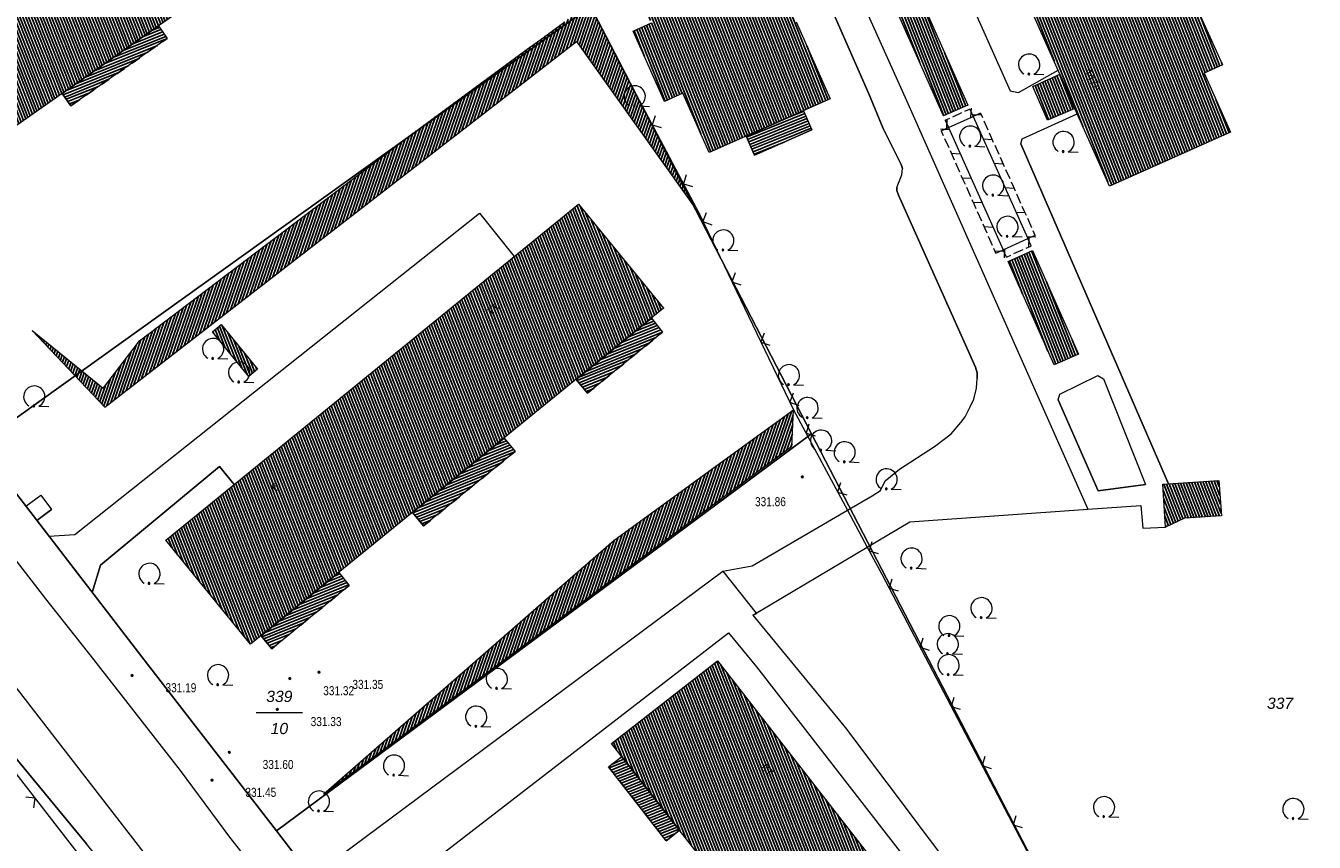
# Model space of a CAD drawing. Header units: metres. Extents: x 345144 to 348639, y 5629211 to 5635235.
# Tile 982 of 1056: x 347462 to 347558, y 5631208 to 5631269. Entities that reach past the tile are written whole.
import ezdxf
from ezdxf.enums import TextEntityAlignment as Align

# ---------------------------------------------------------------- set-up
doc = ezdxf.new("R2010")
doc.units = ezdxf.units.M
doc.header["$MEASUREMENT"] = 0
doc.linetypes.add('4_4', pattern=[1.4, 0.7, -0.7])
for name, color, linetype in [('011 Gebäude', 7, 'Continuous'), ('028 Geländeform', 7, 'Continuous'), ('028 Geländeform Ausg.', 7, 'Continuous'), ('081-083 Topographie', 7, 'Continuous'), ('AX Flurstück', 7, 'Continuous'), ('AX Gebäude', 7, 'Continuous'), ('Definitionslinie', 7, 'Continuous'), ('Präsentationsobjekt -Text (punktförmig)', 7, 'Continuous')]:
    doc.layers.add(name, color=color, linetype=linetype)
doc.styles.add('ARIAL', font='arial.ttf', dxfattribs={"height": 1})
doc.styles.add('ARIALIT', font='ariali.ttf', dxfattribs={"height": 1})
pattern_1 = [(201.882352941, (0, 0), (0.074540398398, -0.185590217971), [])]
pattern_2 = [(250.9552151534, (0, 0), (0.1890527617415, -0.065261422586), [])]
pattern_3 = [(111.5294117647, (0, 0), (-0.186045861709, -0.07339575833), [])]

# ---------------------------------------------------------------- blocks, each defined once
blk = doc.blocks.new('alk_043x_nrw')
h = blk.add_hatch(color=7)
edge = h.paths.add_edge_path(flags=0)
edge.add_arc((0, 0), 1, 180, 360, ccw=False)
edge.add_arc((0, 0), 1, 0, 180, ccw=False)
blk = doc.blocks.new('alk_7100_nrwx2')
at = {"true_color": 0x2e2e2e}
h = blk.add_hatch(color=250, dxfattribs=at)
edge = h.paths.add_edge_path(flags=0)
edge.add_arc((0.024073, -0.597267), 0.057254, 180, 360, ccw=False)
edge.add_arc((0.024073, -0.597267), 0.057255, 0, 180, ccw=False)
at = {"color": 250, "lineweight": 5, "true_color": 0x2e2e2e, "flags": 128}
blk.add_lwpolyline([(0.349382, -0.597267), (1, -0.597267)], dxfattribs=at)
at = {"color": 250, "lineweight": 5, "true_color": 0x2e2e2e}
for centre, radius, start, end in [((0.024073, 0.012362), 0.690995, -61.91481688, -118.08518312), ((0.024073, -0.597267), 0.057255, 0, 180), ((0.024073, -0.597267), 0.057254, 180, 0)]:
    blk.add_arc(centre, radius, start, end, dxfattribs=at)

msp = doc.modelspace()

# ---------------------------------------------------------------- hatches: boundary and pattern name
at = {"layer": '011 Gebäude', "true_color": 0x8f8f8f}
h = msp.add_hatch(dxfattribs=at)
h.set_pattern_fill('_USER', color=252, scale=0.2, angle=201.88235294, style=0, pattern_type=0)
h.set_pattern_definition(pattern_1)
h.paths.add_polyline_path([(347472.263, 5631268.134), (347465.05, 5631263.105), (347465.05, 5631263.105), (347464.398, 5631264.038), (347464.398, 5631264.038), (347471.602, 5631269.084), (347471.602, 5631269.084)], flags=0)
h = msp.add_hatch(dxfattribs=at)
h.set_pattern_fill('_USER', color=252, scale=0.2, angle=201.88235294, style=0, pattern_type=0)
h.set_pattern_definition(pattern_1)
h.paths.add_polyline_path([(347520.523, 5631261.307), (347516.226, 5631259.412), (347516.226, 5631259.412), (347515.595, 5631260.841), (347515.595, 5631260.841), (347519.893, 5631262.737), (347519.893, 5631262.737)], flags=0)
h = msp.add_hatch(dxfattribs=at)
h.set_pattern_fill('_USER', color=252, scale=0.2, angle=201.88235294, style=0, pattern_type=0)
h.set_pattern_definition(pattern_1)
h.paths.add_polyline_path([(347508.499, 5631247.201), (347509.342, 5631246.166), (347509.342, 5631246.166), (347503.718, 5631241.588), (347503.718, 5631241.588), (347502.874, 5631242.626), (347502.874, 5631242.626)], flags=0)
h = msp.add_hatch(dxfattribs=at)
h.set_pattern_fill('_USER', color=252, scale=0.2, angle=201.88235294, style=0, pattern_type=0)
h.set_pattern_definition(pattern_1)
h.paths.add_polyline_path([(347498.298, 5631237.226), (347491.447, 5631231.653), (347491.447, 5631231.653), (347490.627, 5631232.662), (347490.627, 5631232.662), (347497.477, 5631238.235), (347497.477, 5631238.235)], flags=0)
h = msp.add_hatch(dxfattribs=at)
h.set_pattern_fill('_USER', color=252, scale=0.2, angle=201.88235294, style=0, pattern_type=0)
h.set_pattern_definition(pattern_1)
h.paths.add_polyline_path([(347485.888, 5631227.194), (347480.079, 5631222.466), (347480.079, 5631222.466), (347479.289, 5631223.437), (347479.289, 5631223.437), (347485.099, 5631228.164), (347485.099, 5631228.164)], flags=0)
h = msp.add_hatch(dxfattribs=at)
h.set_pattern_fill('_USER', color=252, scale=0.2, angle=201.88235294, style=0, pattern_type=0)
h.set_pattern_definition(pattern_1)
h.paths.add_polyline_path([(347510.612, 5631208.869), (347509.716, 5631208.167), (347509.716, 5631208.167), (347509.619, 5631208.091), (347509.619, 5631208.091), (347505.285, 5631213.62), (347505.285, 5631213.62), (347506.278, 5631214.399), (347506.278, 5631214.399)], flags=0)
at = {"layer": '028 Geländeform', "true_color": 0xb27500}
h = msp.add_hatch(dxfattribs=at)
h.set_pattern_fill('_USER', color=44, scale=0.2, angle=250.95521515, style=0, pattern_type=0)
h.set_pattern_definition(pattern_2)
h.paths.add_polyline_path([(347502.901, 5631267.918), (347467.603, 5631240.554), (347467.603, 5631240.554), (347462.161, 5631246.29), (347462.161, 5631246.29), (347466.276, 5631242.942), (347466.276, 5631242.942), (347467.472, 5631241.968), (347467.472, 5631241.968), (347467.593, 5631242.124), (347467.593, 5631242.124), (347468.727, 5631243.603), (347468.727, 5631243.603), (347470.184, 5631245.503), (347470.184, 5631245.503), (347490.648, 5631261.044), (347490.648, 5631261.044), (347499.216, 5631267.349), (347499.216, 5631267.349), (347500.216, 5631268.081), (347500.216, 5631268.081), (347502.02, 5631269.403), (347502.02, 5631269.403), (347503.906, 5631270.786), (347503.906, 5631270.786), (347503.955, 5631270.532), (347503.955, 5631270.532), (347505.084, 5631268.355), (347505.084, 5631268.355), (347506.107, 5631266.384), (347506.107, 5631266.384), (347507.368, 5631263.951), (347507.368, 5631263.951), (347512.093, 5631254.997), (347512.093, 5631254.997)], flags=0)
h = msp.add_hatch(dxfattribs=at)
h.set_pattern_fill('_USER', color=44, scale=0.2, angle=250.95521515, style=0, pattern_type=0)
h.set_pattern_definition(pattern_2)
h.paths.add_polyline_path([(347483.966, 5631211.563), (347501.077, 5631226.551), (347501.077, 5631226.551), (347505.679, 5631230.559), (347505.679, 5631230.559), (347514.216, 5631236.768), (347514.216, 5631236.768), (347515.487, 5631237.693), (347515.487, 5631237.693), (347516.946, 5631238.755), (347516.946, 5631238.755), (347519.141, 5631240.35), (347519.141, 5631240.35), (347519.019, 5631237.628), (347519.019, 5631237.628)], flags=0)
at = {"layer": 'AX Gebäude', "true_color": 0x4f4f4f}
h = msp.add_hatch(dxfattribs=at)
h.set_pattern_fill('_USER', color=251, scale=0.2, angle=111.52941176, style=0, pattern_type=0)
h.set_pattern_definition(pattern_3)
h.paths.add_polyline_path([(347498.522, 5631316.144), (347503.63, 5631304.659), (347504.797, 5631302.1), (347507.391, 5631296.371), (347509.423, 5631291.824), (347511.95, 5631286.069), (347513.065, 5631283.462), (347518.173, 5631271.987), (347519.349, 5631269.397), (347521.896, 5631263.62), (347512.827, 5631259.616), (347510.855, 5631264.039), (347509.48, 5631263.434), (347507.142, 5631268.702), (347508.508, 5631269.317), (347504.62, 5631278.051), (347503.245, 5631277.456), (347500.888, 5631282.736), (347502.264, 5631283.36), (347500.282, 5631287.784), (347501.199, 5631288.187), (347499.181, 5631292.701), (347498.274, 5631292.298), (347496.313, 5631296.741), (347494.937, 5631296.106), (347492.581, 5631301.415), (347493.946, 5631302.03), (347490.068, 5631310.753), (347488.693, 5631310.159), (347486.326, 5631315.438), (347487.692, 5631316.053), (347485.76, 5631320.485), (347486.852, 5631321.037), (347494.77, 5631324.512), (347497.357, 5631318.733)], flags=0)
h = msp.add_hatch(dxfattribs=at)
h.set_pattern_fill('_USER', color=251, scale=0.2, angle=111.52941176, style=0, pattern_type=0)
h.set_pattern_definition(pattern_3)
h.paths.add_polyline_path([(347540.199, 5631262.897), (347539.083, 5631265.484), (347533.994, 5631276.918), (347532.858, 5631279.516), (347525.686, 5631295.577), (347524.54, 5631298.176), (347519.422, 5631309.641), (347518.296, 5631312.208), (347515.71, 5631318.007), (347524.769, 5631322.002), (347525.117, 5631321.218), (347526.892, 5631321.055), (347527.45, 5631319.782), (347526.034, 5631319.149), (347526.749, 5631317.549), (347528.135, 5631318.163), (347530.462, 5631312.875), (347529.096, 5631312.27), (347532.985, 5631303.536), (347534.35, 5631304.151), (347536.707, 5631298.862), (347535.341, 5631298.247), (347537.314, 5631293.834), (347536.406, 5631293.421), (347538.422, 5631288.886), (347539.34, 5631289.289), (347541.292, 5631284.857), (347542.658, 5631285.482), (347545.005, 5631280.193), (347543.629, 5631279.578), (347547.526, 5631270.844), (347548.892, 5631271.439), (347551.249, 5631266.16), (347549.873, 5631265.556), (347551.844, 5631261.123), (347542.794, 5631257.087)], flags=0)
h = msp.add_hatch(dxfattribs=at)
h.set_pattern_fill('_USER', color=251, scale=0.2, angle=111.52941176, style=0, pattern_type=0)
h.set_pattern_definition(pattern_3)
h.paths.add_polyline_path([(347446.872, 5631264.036), (347479.588, 5631286.773), (347485.297, 5631278.526), (347471.601, 5631269.084), (347452.569, 5631255.749)], flags=0)
h = msp.add_hatch(dxfattribs=at)
h.set_pattern_fill('_USER', color=251, scale=0.2, angle=111.52941176, style=0, pattern_type=0)
h.set_pattern_definition(pattern_3)
h.paths.add_polyline_path([(347528.756, 5631270.906), (347532.194, 5631263.152), (347530.37, 5631262.345), (347526.922, 5631270.1)], flags=0)
h = msp.add_hatch(dxfattribs=at)
h.set_pattern_fill('_USER', color=251, scale=0.2, angle=111.52941176, style=0, pattern_type=0)
h.set_pattern_definition(pattern_3)
h.paths.add_polyline_path([(347537.063, 5631264.545), (347539.083, 5631265.484), (347540.199, 5631262.897), (347538.152, 5631262.039)], flags=0)
h = msp.add_hatch(dxfattribs=at)
h.set_pattern_fill('_USER', color=251, scale=0.2, angle=111.52941176, style=0, pattern_type=0)
h.set_pattern_definition(pattern_3)
h.paths.add_polyline_path([(347472.151, 5631230.588), (347503.034, 5631255.751), (347509.411, 5631247.947), (347478.499, 5631222.795)], flags=0)
h = msp.add_hatch(dxfattribs=at)
h.set_pattern_fill('_USER', color=251, scale=0.2, angle=111.52941176, style=0, pattern_type=0)
h.set_pattern_definition(pattern_3)
h.paths.add_polyline_path([(347537.035, 5631252.278), (347540.482, 5631244.513), (347538.649, 5631243.707), (347535.201, 5631251.462)], flags=0)
h = msp.add_hatch(dxfattribs=at)
h.set_pattern_fill('_USER', color=251, scale=0.2, angle=111.52941176, style=0, pattern_type=0)
h.set_pattern_definition(pattern_3)
h.paths.add_polyline_path([(347476.311, 5631246.724), (347479.022, 5631243.39), (347478.358, 5631242.851), (347475.647, 5631246.186)], flags=0)
h = msp.add_hatch(dxfattribs=at)
h.set_pattern_fill('_USER', color=251, scale=0.2, angle=111.52941176, style=0, pattern_type=0)
h.set_pattern_definition(pattern_3)
h.paths.add_polyline_path([(347546.781, 5631234.771), (347550.976, 5631235.061), (347551.168, 5631232.401), (347548.419, 5631232.223), (347546.991, 5631231.57)], flags=0)
h = msp.add_hatch(dxfattribs=at)
h.set_pattern_fill('_USER', color=251, scale=0.2, angle=111.52941176, style=0, pattern_type=0)
h.set_pattern_definition(pattern_3)
h.paths.add_polyline_path([(347513.463, 5631221.555), (347537.951, 5631190.089), (347530.117, 5631183.972), (347505.526, 5631215.363)], flags=0)

# ---------------------------------------------------------------- linework, layer by layer
at = {"layer": '011 Gebäude', "color": 251, "linetype": 'Continuous', "lineweight": 13, "true_color": 0x4f4f4f, "flags": 128}
for points in [[(347472.263, 5631268.134), (347465.05, 5631263.105), (347465.05, 5631263.105), (347464.398, 5631264.038), (347464.398, 5631264.038), (347471.602, 5631269.084), (347471.602, 5631269.084), (347472.263, 5631268.134)], [(347520.523, 5631261.307), (347516.226, 5631259.412), (347516.226, 5631259.412), (347515.595, 5631260.841), (347515.595, 5631260.841), (347519.893, 5631262.737), (347519.893, 5631262.737), (347520.523, 5631261.307)], [(347508.499, 5631247.201), (347509.342, 5631246.166), (347509.342, 5631246.166), (347503.718, 5631241.588), (347503.718, 5631241.588), (347502.874, 5631242.626), (347502.874, 5631242.626), (347508.499, 5631247.201)], [(347498.298, 5631237.226), (347491.447, 5631231.653), (347491.447, 5631231.653), (347490.627, 5631232.662), (347490.627, 5631232.662), (347497.477, 5631238.235), (347497.477, 5631238.235), (347498.298, 5631237.226)], [(347485.888, 5631227.194), (347480.079, 5631222.466), (347480.079, 5631222.466), (347479.289, 5631223.437), (347479.289, 5631223.437), (347485.099, 5631228.164), (347485.099, 5631228.164), (347485.888, 5631227.194)], [(347510.612, 5631208.869), (347509.716, 5631208.167), (347509.716, 5631208.167), (347509.619, 5631208.091), (347509.619, 5631208.091), (347505.285, 5631213.62), (347505.285, 5631213.62), (347506.278, 5631214.399), (347506.278, 5631214.399), (347510.612, 5631208.869)]]:
    msp.add_lwpolyline(points, dxfattribs=at)
at = {"layer": '081-083 Topographie', "color": 7, "linetype": 'Continuous', "lineweight": 5, "flags": 128}
for points in [[(347500.816, 5631323.15), (347500.883, 5631323.002), (347500.883, 5631323.002), (347527.596, 5631263.49), (347527.596, 5631263.49), (347541.166, 5631232.9)], [(347384.325, 5631300.768), (347398.305, 5631307.539), (347398.305, 5631307.539), (347418.575, 5631273.242), (347418.575, 5631273.242), (347420.009, 5631270.148), (347420.009, 5631270.148), (347427.849, 5631257.13), (347427.849, 5631257.13), (347429.696, 5631253.824), (347429.696, 5631253.824), (347446.14, 5631232.185), (347446.14, 5631232.185), (347466.352, 5631206.14)], [(347534.154, 5631276.561), (347530.875, 5631275.17), (347530.875, 5631275.17), (347530.67, 5631274.756), (347530.67, 5631274.756), (347535.351, 5631264.237), (347535.351, 5631264.237), (347535.99, 5631264.092), (347535.99, 5631264.092), (347538.953, 5631265.783)], [(347423.256, 5631270.975), (347432.158, 5631257.838), (347432.158, 5631257.838), (347441.344, 5631244.954), (347441.344, 5631244.954), (347447.534, 5631236.917), (347447.534, 5631236.917), (347449.165, 5631234.8), (347449.165, 5631234.8), (347457.754, 5631223.632), (347457.754, 5631223.632), (347488.875, 5631183.459), (347488.875, 5631183.459), (347501.941, 5631166.293)], [(347513.852, 5631228.271), (347516.048, 5631228.658), (347516.048, 5631228.658), (347523.176, 5631232.833), (347523.176, 5631232.833), (347525.02, 5631233.913), (347525.02, 5631233.913), (347525.652, 5631234.308), (347525.652, 5631234.308), (347525.999, 5631235.029), (347525.999, 5631235.029), (347527.085, 5631235.893), (347527.085, 5631235.893), (347529.693, 5631237.6), (347529.693, 5631237.6), (347530.944, 5631238.541), (347530.944, 5631238.541), (347531.663, 5631239.386), (347531.663, 5631239.386), (347531.996, 5631239.83), (347531.996, 5631239.83), (347532.371, 5631240.566), (347532.371, 5631240.566), (347532.644, 5631241.135), (347532.644, 5631241.135), (347532.844, 5631241.968), (347532.844, 5631241.968), (347532.892, 5631242.683), (347532.892, 5631242.683), (347532.89, 5631243.119), (347532.89, 5631243.119), (347532.772, 5631243.549), (347532.772, 5631243.549), (347527.011, 5631256.417), (347527.011, 5631256.417), (347526.885, 5631256.765), (347526.885, 5631256.765), (347526.877, 5631256.96), (347526.877, 5631256.96), (347526.94, 5631257.188), (347526.94, 5631257.188), (347527.249, 5631257.929), (347527.249, 5631257.929), (347527.303, 5631258.408), (347527.303, 5631258.408), (347527.206, 5631258.718), (347527.206, 5631258.718), (347525.86, 5631261.417), (347525.86, 5631261.417), (347524.782, 5631263.997), (347524.782, 5631263.997), (347521.892, 5631270.589)], [(347451.893, 5631267.525), (347451, 5631268.814), (347451, 5631268.814), (347441.775, 5631262.58), (347441.775, 5631262.58), (347441.106, 5631260.658), (347441.106, 5631260.658), (347458.132, 5631237.721), (347458.132, 5631237.721), (347461.67, 5631233.131), (347461.67, 5631233.131), (347462.805, 5631233.962), (347462.805, 5631233.962), (347463.603, 5631232.89), (347463.603, 5631232.89), (347462.499, 5631232.056), (347462.499, 5631232.056), (347463.407, 5631230.877), (347463.407, 5631230.877), (347465.357, 5631231.025), (347465.357, 5631231.025), (347495.628, 5631255.071), (347495.628, 5631255.071), (347498.222, 5631251.829)], [(347507.368, 5631263.951), (347512.093, 5631254.997), (347512.093, 5631254.997), (347519.141, 5631240.35), (347519.141, 5631240.35), (347523.176, 5631232.833), (347523.176, 5631232.833), (347524.661, 5631230.066), (347524.661, 5631230.066), (347525.749, 5631228.038)], [(347547.207, 5631234.806), (347536.169, 5631260.266), (347536.169, 5631260.266), (347536.258, 5631260.64), (347536.258, 5631260.64), (347540.378, 5631262.501)], [(347539.087, 5631241.507), (347541.92, 5631242.912), (347541.92, 5631242.912), (347542.333, 5631242.669), (347542.333, 5631242.669), (347545.482, 5631234.765), (347545.482, 5631234.765), (347541.934, 5631234.28), (347541.934, 5631234.28), (347538.953, 5631241.097), (347538.953, 5631241.097), (347539.087, 5631241.507)], [(347477.282, 5631234.766), (347476.176, 5631236.098), (347476.176, 5631236.098), (347467.259, 5631228.707), (347467.259, 5631228.707), (347466.641, 5631226.683), (347466.641, 5631226.683), (347470.356, 5631221.864), (347470.356, 5631221.864), (347480.444, 5631208.826), (347480.444, 5631208.826), (347482.553, 5631206.068)], [(347541.166, 5631232.9), (347545.141, 5631233.182), (347545.141, 5631233.182), (347545.29, 5631231.497), (347545.29, 5631231.497), (347546.992, 5631231.57)], [(347516.089, 5631224.975), (347516.348, 5631225.129), (347516.348, 5631225.129), (347524.661, 5631230.066), (347524.661, 5631230.066), (347527.846, 5631231.957), (347527.846, 5631231.957), (347541.166, 5631232.9)], [(347483.073, 5631205.385), (347513.852, 5631228.271), (347513.852, 5631228.271), (347516.348, 5631225.129), (347516.348, 5631225.129), (347516.374, 5631225.096), (347516.374, 5631225.096), (347516.089, 5631224.975), (347516.089, 5631224.975), (347523.043, 5631216.552), (347523.043, 5631216.552), (347572.98, 5631150.051)], [(347525.749, 5631228.038), (347543.083, 5631194.955), (347543.083, 5631194.955), (347563.22, 5631204.331)], [(347485.719, 5631201.479), (347486.586, 5631202.411), (347486.586, 5631202.411), (347488.88, 5631199.27), (347488.88, 5631199.27), (347492.078, 5631201.802), (347492.078, 5631201.802), (347489.954, 5631204.853), (347489.954, 5631204.853), (347514.271, 5631223.657), (347514.271, 5631223.657), (347516.38, 5631221.117), (347516.38, 5631221.117), (347539.429, 5631191.406)]]:
    msp.add_lwpolyline(points, dxfattribs=at)
at = {"layer": 'AX Flurstück', "color": 8, "linetype": 'Continuous', "lineweight": 13, "true_color": 0x808080, "flags": 128}
for points in [[(347558.458, 5631271.171), (347561.141, 5631265.058), (347572.91, 5631238.222), (347573.942, 5631235.157), (347583.121, 5631214.451), (347567.615, 5631206.936), (347554.681, 5631200.386), (347543.268, 5631194.596), (347520.498, 5631238.56), (347503.955, 5631270.533), (347486.095, 5631305.071), (347472.833, 5631330.626), (347472.537, 5631331.219), (347500.569, 5631340.299), (347489.06, 5631375.135), (347492.485, 5631376.203), (347493.091, 5631376.415), (347504.71, 5631347.927), (347507.619, 5631341.216), (347524.924, 5631346.821), (347537.028, 5631319.313), (347540.529, 5631311.415), (347558.458, 5631271.171)], [(347388.425, 5631340.648), (347393.175, 5631342.118), (347396.244, 5631333.407), (347409.145, 5631313), (347412.286, 5631307.809), (347424.223, 5631287.101), (347433.759, 5631271.813), (347434.82, 5631270.109), (347446.19, 5631253.657), (347458.131, 5631237.721), (347470.356, 5631221.865), (347480.443, 5631208.827), (347482.552, 5631206.069), (347494.83, 5631190.279), (347507.077, 5631174.492), (347515.417, 5631163.756)], [(347398.443, 5631162.881), (347388.988, 5631174.67), (347368.831, 5631202.336), (347354.26, 5631224.605), (347338.46, 5631257.681), (347322.685, 5631290.449), (347310.778, 5631315.187), (347344.17, 5631326.531), (347383.962, 5631338.831), (347384.84, 5631337.205), (347399.906, 5631309.244), (347413.811, 5631283.114), (347422.076, 5631267.3), (347427.849, 5631257.131), (347446.139, 5631232.186), (347466.217, 5631207.86)], [(347515.469, 5631146.562), (347466.217, 5631207.86), (347446.139, 5631232.186), (347427.849, 5631257.131), (347422.076, 5631267.3), (347413.811, 5631283.114), (347399.906, 5631309.244), (347384.84, 5631337.205)], [(347486.095, 5631305.071), (347503.955, 5631270.533), (347458.131, 5631237.721), (347446.19, 5631253.657), (347434.82, 5631270.109), (347433.759, 5631271.813), (347486.095, 5631305.071)], [(347458.131, 5631237.721), (347503.955, 5631270.533), (347520.498, 5631238.56), (347480.443, 5631208.827), (347470.356, 5631221.865), (347458.131, 5631237.721)], [(347480.443, 5631208.827), (347520.498, 5631238.56), (347543.268, 5631194.596), (347546.859, 5631187.675), (347515.417, 5631163.756), (347507.077, 5631174.492), (347494.83, 5631190.279), (347482.552, 5631206.069), (347480.443, 5631208.827)]]:
    msp.add_lwpolyline(points, dxfattribs=at)
at = {"layer": 'AX Gebäude', "color": 7, "linetype": 'Continuous', "lineweight": 5, "flags": 128}
for points in [[(347446.872, 5631264.036), (347479.588, 5631286.773), (347485.297, 5631278.526), (347471.601, 5631269.084), (347452.569, 5631255.749), (347446.872, 5631264.036)], [(347540.199, 5631262.897), (347539.083, 5631265.484), (347533.994, 5631276.918)], [(347528.756, 5631270.906), (347532.194, 5631263.152), (347530.37, 5631262.345), (347526.922, 5631270.1), (347528.756, 5631270.906)], [(347548.892, 5631271.439), (347551.249, 5631266.16), (347549.873, 5631265.556), (347551.844, 5631261.123), (347542.794, 5631257.087), (347540.199, 5631262.897)], [(347519.349, 5631269.397), (347521.896, 5631263.62), (347512.827, 5631259.616), (347510.855, 5631264.039), (347509.48, 5631263.434), (347507.142, 5631268.702), (347508.508, 5631269.317)], [(347537.063, 5631264.545), (347539.083, 5631265.484), (347540.199, 5631262.897), (347538.152, 5631262.039), (347537.063, 5631264.545)], [(347472.151, 5631230.588), (347503.034, 5631255.751), (347509.411, 5631247.947), (347478.499, 5631222.795), (347472.151, 5631230.588)], [(347537.035, 5631252.278), (347540.482, 5631244.513), (347538.649, 5631243.707), (347535.201, 5631251.462), (347537.035, 5631252.278)], [(347476.311, 5631246.724), (347479.022, 5631243.39), (347478.358, 5631242.851), (347475.647, 5631246.186), (347476.311, 5631246.724)], [(347546.781, 5631234.771), (347550.976, 5631235.061), (347551.168, 5631232.401), (347548.419, 5631232.223), (347546.991, 5631231.57), (347546.781, 5631234.771)], [(347513.463, 5631221.555), (347537.951, 5631190.089), (347530.117, 5631183.972), (347505.526, 5631215.363), (347513.463, 5631221.555)]]:
    msp.add_lwpolyline(points, dxfattribs=at)
at = {"layer": 'Definitionslinie', "color": 7, "linetype": 'Continuous', "lineweight": 5, "flags": 128}
for points in [[(347500.816, 5631323.15), (347500.883, 5631323.002), (347500.883, 5631323.002), (347527.596, 5631263.49)], [(347530.67, 5631274.756), (347535.351, 5631264.237)], [(347521.892, 5631270.589), (347524.782, 5631263.997)], [(347535.99, 5631264.092), (347538.953, 5631265.783)], [(347524.782, 5631263.997), (347525.86, 5631261.417)], [(347535.351, 5631264.237), (347535.99, 5631264.092)], [(347507.368, 5631263.951), (347512.093, 5631254.997)], [(347527.596, 5631263.49), (347541.166, 5631232.9)], [(347508.773, 5631262.361), (347508.564, 5631261.685), (347509.239, 5631261.476)], [(347508.773, 5631262.361), (347508.564, 5631261.685), (347509.239, 5631261.476)], [(347536.258, 5631260.64), (347540.378, 5631262.501)], [(347525.86, 5631261.417), (347527.206, 5631258.718)], [(347536.169, 5631260.266), (347536.258, 5631260.64)], [(347536.169, 5631260.266), (347547.207, 5631234.806)], [(347527.206, 5631258.718), (347527.303, 5631258.408)], [(347527.249, 5631257.929), (347527.303, 5631258.408)], [(347511.106, 5631257.939), (347510.897, 5631257.263), (347511.573, 5631257.054)], [(347511.106, 5631257.939), (347510.897, 5631257.263), (347511.573, 5631257.054)], [(347526.94, 5631257.188), (347527.249, 5631257.929)], [(347526.877, 5631256.96), (347526.94, 5631257.188)], [(347526.877, 5631256.96), (347526.885, 5631256.765)], [(347526.885, 5631256.765), (347527.011, 5631256.417)], [(347527.011, 5631256.417), (347532.772, 5631243.549)], [(347465.357, 5631231.025), (347495.628, 5631255.071)], [(347495.628, 5631255.071), (347498.222, 5631251.829)], [(347512.093, 5631254.997), (347519.141, 5631240.35)], [(347512.599, 5631255.099), (347512.365, 5631254.432), (347513.032, 5631254.198)], [(347512.599, 5631255.099), (347512.365, 5631254.432), (347513.032, 5631254.198)], [(347514.767, 5631250.594), (347514.533, 5631249.926), (347515.2, 5631249.693)], [(347514.767, 5631250.594), (347514.533, 5631249.926), (347515.2, 5631249.693)], [(347516.935, 5631246.088), (347516.701, 5631245.421), (347517.368, 5631245.187)], [(347516.935, 5631246.088), (347516.701, 5631245.421), (347517.368, 5631245.187)], [(347532.772, 5631243.549), (347532.89, 5631243.119)], [(347532.89, 5631243.119), (347532.892, 5631242.683)], [(347539.087, 5631241.507), (347541.92, 5631242.912)], [(347541.92, 5631242.912), (347542.333, 5631242.669)], [(347532.644, 5631241.135), (347532.844, 5631241.968)], [(347532.844, 5631241.968), (347532.892, 5631242.683)], [(347542.333, 5631242.669), (347545.482, 5631234.765)], [(347519.103, 5631241.583), (347518.869, 5631240.915), (347519.536, 5631240.681)], [(347519.103, 5631241.583), (347518.869, 5631240.915), (347519.536, 5631240.681)], [(347532.371, 5631240.566), (347532.644, 5631241.135)], [(347538.953, 5631241.097), (347539.087, 5631241.507)], [(347538.953, 5631241.097), (347541.934, 5631234.28)], [(347519.141, 5631240.35), (347523.176, 5631232.833), (347523.176, 5631232.833), (347524.661, 5631230.066), (347524.661, 5631230.066), (347525.749, 5631228.038)], [(347531.996, 5631239.83), (347532.371, 5631240.566)], [(347520.285, 5631239.277), (347520.081, 5631238.6), (347520.758, 5631238.396)], [(347520.285, 5631239.277), (347520.081, 5631238.6), (347520.758, 5631238.396)], [(347530.944, 5631238.541), (347531.663, 5631239.386)], [(347531.663, 5631239.386), (347531.996, 5631239.83)], [(347529.693, 5631237.6), (347530.944, 5631238.541)], [(347527.085, 5631235.893), (347529.693, 5631237.6)], [(347467.259, 5631228.707), (347476.176, 5631236.098)], [(347476.176, 5631236.098), (347477.282, 5631234.766)], [(347525.999, 5631235.029), (347527.085, 5631235.893)], [(347522.649, 5631234.871), (347522.445, 5631234.194), (347523.122, 5631233.99)], [(347522.649, 5631234.871), (347522.445, 5631234.194), (347523.122, 5631233.99)], [(347525.02, 5631233.913), (347525.652, 5631234.308)], [(347525.652, 5631234.308), (347525.999, 5631235.029)], [(347541.934, 5631234.28), (347545.482, 5631234.765)], [(347461.67, 5631233.131), (347462.805, 5631233.962)], [(347462.805, 5631233.962), (347463.603, 5631232.89)], [(347516.048, 5631228.658), (347523.176, 5631232.833), (347523.176, 5631232.833), (347525.02, 5631233.913)], [(347541.166, 5631232.9), (347545.141, 5631233.182)], [(347545.141, 5631233.182), (347545.29, 5631231.497)], [(347446.14, 5631232.185), (347466.352, 5631206.14)], [(347462.499, 5631232.056), (347463.603, 5631232.89)], [(347527.846, 5631231.957), (347541.166, 5631232.9)], [(347462.499, 5631232.056), (347463.407, 5631230.877)], [(347516.089, 5631224.975), (347516.348, 5631225.129), (347516.348, 5631225.129), (347524.661, 5631230.066), (347524.661, 5631230.066), (347527.846, 5631231.957)], [(347545.29, 5631231.497), (347546.992, 5631231.57)], [(347463.407, 5631230.877), (347465.357, 5631231.025)], [(347525.014, 5631230.466), (347524.81, 5631229.789), (347525.487, 5631229.584)], [(347525.014, 5631230.466), (347524.81, 5631229.789), (347525.487, 5631229.584)], [(347466.641, 5631226.683), (347467.259, 5631228.707)], [(347513.852, 5631228.271), (347516.048, 5631228.658)], [(347483.073, 5631205.385), (347513.852, 5631228.271)], [(347513.852, 5631228.271), (347516.348, 5631225.129), (347516.348, 5631225.129), (347516.374, 5631225.096)], [(347525.749, 5631228.038), (347543.083, 5631194.955)], [(347526.505, 5631227.673), (347526.294, 5631226.998), (347526.969, 5631226.787)], [(347526.505, 5631227.673), (347526.294, 5631226.998), (347526.969, 5631226.787)], [(347466.641, 5631226.683), (347470.356, 5631221.864)], [(347516.089, 5631224.975), (347516.374, 5631225.096)], [(347516.089, 5631224.975), (347523.043, 5631216.552)], [(347457.754, 5631223.632), (347488.875, 5631183.459)], [(347489.954, 5631204.853), (347514.271, 5631223.657)], [(347514.271, 5631223.657), (347516.38, 5631221.117)], [(347528.825, 5631223.244), (347528.615, 5631222.569), (347529.29, 5631222.358)], [(347528.825, 5631223.244), (347528.615, 5631222.569), (347529.29, 5631222.358)], [(347470.356, 5631221.864), (347480.444, 5631208.826)], [(347516.38, 5631221.117), (347539.429, 5631191.406)], [(347531.146, 5631218.815), (347530.935, 5631218.14), (347531.61, 5631217.929)], [(347531.146, 5631218.815), (347530.935, 5631218.14), (347531.61, 5631217.929)], [(347523.043, 5631216.552), (347572.98, 5631150.051)], [(347533.467, 5631214.386), (347533.256, 5631213.711), (347533.931, 5631213.5)], [(347533.467, 5631214.386), (347533.256, 5631213.711), (347533.931, 5631213.5)], [(347462.288, 5631210.561), (347462.377, 5631211.262), (347461.675, 5631211.351)], [(347462.288, 5631210.561), (347462.377, 5631211.262), (347461.675, 5631211.351)], [(347535.787, 5631209.957), (347535.576, 5631209.282), (347536.251, 5631209.071)], [(347535.787, 5631209.957), (347535.576, 5631209.282), (347536.251, 5631209.071)], [(347480.444, 5631208.826), (347482.553, 5631206.068)]]:
    msp.add_lwpolyline(points, dxfattribs=at)
at = {"layer": 'Definitionslinie', "color": 219, "linetype": 'Continuous', "lineweight": 5, "true_color": 0x5c3d57, "flags": 128}
for points in [[(347429.843, 5631271.938), (347441.798, 5631254.577), (347447.368, 5631246.924), (347451.084, 5631241.855), (347454.492, 5631237.366), (347463.15, 5631226.207)], [(347463.15, 5631226.207), (347466.734, 5631221.652), (347467.092, 5631221.197), (347473.242, 5631213.341), (347476.914, 5631208.364), (347485.218, 5631197.819), (347528.548, 5631141.818)]]:
    msp.add_lwpolyline(points, dxfattribs=at)
at = {"layer": 'Definitionslinie', "color": 44, "linetype": 'Continuous', "lineweight": 5, "true_color": 0xb27500, "flags": 128}
for points in [[(347503.955, 5631270.532), (347505.084, 5631268.355)], [(347500.216, 5631268.081), (347502.02, 5631269.403)], [(347467.603, 5631240.554), (347502.901, 5631267.918)], [(347499.216, 5631267.349), (347500.216, 5631268.081)], [(347502.901, 5631267.918), (347512.093, 5631254.997)], [(347505.084, 5631268.355), (347506.107, 5631266.384)], [(347490.648, 5631261.044), (347499.216, 5631267.349)], [(347506.107, 5631266.384), (347507.368, 5631263.951)], [(347507.368, 5631263.951), (347512.093, 5631254.997)], [(347530.496, 5631262.025), (347530.837, 5631262.18)], [(347530.496, 5631262.025), (347530.837, 5631262.18)], [(347530.606, 5631261.416), (347530.636, 5631262.088)], [(347530.606, 5631261.416), (347530.636, 5631262.088)], [(347530.745, 5631261.479), (347532.58, 5631262.315)], [(347531.065, 5631262.284), (347531.747, 5631262.595)], [(347531.065, 5631262.284), (347531.747, 5631262.595)], [(347531.975, 5631262.699), (347532.316, 5631262.854)], [(347531.975, 5631262.699), (347532.316, 5631262.854)], [(347532.316, 5631262.854), (347532.331, 5631262.861)], [(347532.316, 5631262.854), (347532.331, 5631262.861)], [(347532.331, 5631262.861), (347532.58, 5631262.315)], [(347532.331, 5631262.861), (347532.58, 5631262.315)], [(347532.423, 5631262.244), (347532.453, 5631262.916)], [(347532.423, 5631262.244), (347532.453, 5631262.916)], [(347532.518, 5631262.454), (347533.19, 5631262.42)], [(347532.518, 5631262.454), (347533.19, 5631262.42)], [(347533.128, 5631262.56), (347532.58, 5631262.315)], [(347533.128, 5631262.56), (347532.58, 5631262.315)], [(347532.58, 5631262.315), (347536.672, 5631253.163)], [(347533.128, 5631262.56), (347533.281, 5631262.218)], [(347533.128, 5631262.56), (347533.281, 5631262.218)], [(347530.135, 5631261.375), (347530.807, 5631261.339)], [(347530.135, 5631261.375), (347530.807, 5631261.339)], [(347530.197, 5631261.235), (347530.745, 5631261.479)], [(347530.197, 5631261.235), (347530.745, 5631261.479)], [(347530.197, 5631261.235), (347530.35, 5631260.893)], [(347530.197, 5631261.235), (347530.35, 5631260.893)], [(347530.496, 5631262.025), (347530.745, 5631261.479)], [(347530.496, 5631262.025), (347530.745, 5631261.479)], [(347530.745, 5631261.479), (347534.826, 5631252.327)], [(347533.383, 5631261.989), (347533.689, 5631261.305)], [(347533.383, 5631261.989), (347533.689, 5631261.305)], [(347470.184, 5631245.503), (347490.648, 5631261.044)], [(347530.452, 5631260.664), (347530.757, 5631259.979)], [(347530.452, 5631260.664), (347530.757, 5631259.979)], [(347533.334, 5631260.629), (347534.006, 5631260.595)], [(347533.334, 5631260.629), (347534.006, 5631260.595)], [(347533.791, 5631261.077), (347533.944, 5631260.734)], [(347533.791, 5631261.077), (347533.944, 5631260.734)], [(347533.944, 5631260.734), (347534.097, 5631260.392)], [(347533.944, 5631260.734), (347534.097, 5631260.392)], [(347534.199, 5631260.164), (347534.506, 5631259.479)], [(347534.199, 5631260.164), (347534.506, 5631259.479)], [(347530.859, 5631259.751), (347531.012, 5631259.408)], [(347530.859, 5631259.751), (347531.012, 5631259.408)], [(347530.95, 5631259.548), (347531.622, 5631259.512)], [(347530.95, 5631259.548), (347531.622, 5631259.512)], [(347531.012, 5631259.408), (347531.164, 5631259.066)], [(347531.012, 5631259.408), (347531.164, 5631259.066)], [(347534.608, 5631259.251), (347534.761, 5631258.908)], [(347534.608, 5631259.251), (347534.761, 5631258.908)], [(347531.266, 5631258.838), (347531.571, 5631258.153)], [(347531.266, 5631258.838), (347531.571, 5631258.153)], [(347534.151, 5631258.802), (347534.823, 5631258.768)], [(347534.151, 5631258.802), (347534.823, 5631258.768)], [(347534.761, 5631258.908), (347534.914, 5631258.566)], [(347534.761, 5631258.908), (347534.914, 5631258.566)], [(347535.016, 5631258.338), (347535.322, 5631257.653)], [(347535.016, 5631258.338), (347535.322, 5631257.653)], [(347531.673, 5631257.924), (347531.826, 5631257.582)], [(347531.673, 5631257.924), (347531.826, 5631257.582)], [(347531.764, 5631257.722), (347532.436, 5631257.686)], [(347531.764, 5631257.722), (347532.436, 5631257.686)], [(347531.826, 5631257.582), (347531.979, 5631257.239)], [(347531.826, 5631257.582), (347531.979, 5631257.239)], [(347535.424, 5631257.425), (347535.577, 5631257.083)], [(347535.424, 5631257.425), (347535.577, 5631257.083)], [(347532.081, 5631257.011), (347532.386, 5631256.326)], [(347532.081, 5631257.011), (347532.386, 5631256.326)], [(347534.967, 5631256.977), (347535.639, 5631256.943)], [(347534.967, 5631256.977), (347535.639, 5631256.943)], [(347535.577, 5631257.083), (347535.73, 5631256.74)], [(347535.577, 5631257.083), (347535.73, 5631256.74)], [(347535.832, 5631256.512), (347536.138, 5631255.827)], [(347535.832, 5631256.512), (347536.138, 5631255.827)], [(347532.488, 5631256.098), (347532.641, 5631255.755)], [(347532.488, 5631256.098), (347532.641, 5631255.755)], [(347532.579, 5631255.895), (347533.251, 5631255.859)], [(347532.579, 5631255.895), (347533.251, 5631255.859)], [(347532.641, 5631255.755), (347532.793, 5631255.413)], [(347532.641, 5631255.755), (347532.793, 5631255.413)], [(347536.24, 5631255.599), (347536.393, 5631255.257)], [(347536.24, 5631255.599), (347536.393, 5631255.257)], [(347532.895, 5631255.184), (347533.201, 5631254.499)], [(347532.895, 5631255.184), (347533.201, 5631254.499)], [(347535.783, 5631255.152), (347536.455, 5631255.118)], [(347535.783, 5631255.152), (347536.455, 5631255.118)], [(347536.393, 5631255.257), (347536.546, 5631254.914)], [(347536.393, 5631255.257), (347536.546, 5631254.914)], [(347536.648, 5631254.686), (347536.955, 5631254.002)], [(347536.648, 5631254.686), (347536.955, 5631254.002)], [(347533.302, 5631254.271), (347533.455, 5631253.928)], [(347533.302, 5631254.271), (347533.455, 5631253.928)], [(347533.393, 5631254.068), (347534.065, 5631254.032)], [(347533.393, 5631254.068), (347534.065, 5631254.032)], [(347533.455, 5631253.928), (347533.608, 5631253.586)], [(347533.455, 5631253.928), (347533.608, 5631253.586)], [(347537.22, 5631253.408), (347536.672, 5631253.163)], [(347537.22, 5631253.408), (347536.672, 5631253.163)], [(347537.057, 5631253.773), (347537.21, 5631253.431)], [(347537.057, 5631253.773), (347537.21, 5631253.431)], [(347537.21, 5631253.431), (347537.22, 5631253.408)], [(347537.21, 5631253.431), (347537.22, 5631253.408)], [(347533.71, 5631253.358), (347534.015, 5631252.673)], [(347533.71, 5631253.358), (347534.015, 5631252.673)], [(347534.117, 5631252.444), (347534.27, 5631252.102)], [(347534.117, 5631252.444), (347534.27, 5631252.102)], [(347534.826, 5631252.327), (347536.672, 5631253.163)], [(347536.554, 5631252.45), (347536.896, 5631252.605)], [(347536.554, 5631252.45), (347536.896, 5631252.605)], [(347536.601, 5631253.323), (347537.273, 5631253.289)], [(347536.601, 5631253.323), (347537.273, 5631253.289)], [(347536.92, 5631252.616), (347536.672, 5631253.163)], [(347536.92, 5631252.616), (347536.672, 5631253.163)], [(347536.757, 5631252.543), (347536.789, 5631253.215)], [(347536.757, 5631252.543), (347536.789, 5631253.215)], [(347536.896, 5631252.605), (347536.92, 5631252.616)], [(347536.896, 5631252.605), (347536.92, 5631252.616)], [(347534.206, 5631252.248), (347534.878, 5631252.212)], [(347534.206, 5631252.248), (347534.878, 5631252.212)], [(347534.27, 5631252.102), (347534.278, 5631252.083)], [(347534.27, 5631252.102), (347534.278, 5631252.083)], [(347534.278, 5631252.083), (347534.826, 5631252.327)], [(347534.278, 5631252.083), (347534.826, 5631252.327)], [(347535.074, 5631251.78), (347534.826, 5631252.327)], [(347535.074, 5631251.78), (347534.826, 5631252.327)], [(347534.934, 5631251.718), (347534.966, 5631252.39)], [(347534.934, 5631251.718), (347534.966, 5631252.39)], [(347535.074, 5631251.78), (347535.416, 5631251.935)], [(347535.074, 5631251.78), (347535.416, 5631251.935)], [(347535.643, 5631252.038), (347536.327, 5631252.347)], [(347535.643, 5631252.038), (347536.327, 5631252.347)], [(347462.161, 5631246.29), (347466.276, 5631242.942)], [(347462.161, 5631246.29), (347467.603, 5631240.554)], [(347468.727, 5631243.603), (347470.184, 5631245.503)], [(347466.276, 5631242.942), (347467.472, 5631241.968)], [(347467.593, 5631242.124), (347468.727, 5631243.603)], [(347467.472, 5631241.968), (347467.593, 5631242.124)], [(347516.946, 5631238.755), (347519.141, 5631240.35)], [(347519.019, 5631237.628), (347519.141, 5631240.35)], [(347515.487, 5631237.693), (347516.946, 5631238.755)], [(347483.966, 5631211.563), (347519.019, 5631237.628)], [(347514.216, 5631236.768), (347515.487, 5631237.693)], [(347505.679, 5631230.559), (347514.216, 5631236.768)], [(347501.077, 5631226.551), (347505.679, 5631230.559)], [(347483.966, 5631211.563), (347501.077, 5631226.551)]]:
    msp.add_lwpolyline(points, dxfattribs=at)
at = {"layer": 'Definitionslinie', "color": 250, "linetype": 'Continuous', "lineweight": 13, "true_color": 0x2e2e2e, "flags": 128}
for points in [[(347471.602, 5631269.084), (347472.263, 5631268.134)], [(347464.398, 5631264.038), (347465.05, 5631263.105)], [(347519.893, 5631262.737), (347520.523, 5631261.307)], [(347516.226, 5631259.412), (347520.523, 5631261.307)], [(347515.595, 5631260.841), (347516.226, 5631259.412)], [(347508.499, 5631247.201), (347509.342, 5631246.166)], [(347502.874, 5631242.626), (347503.718, 5631241.588)], [(347497.477, 5631238.235), (347498.298, 5631237.226)], [(347490.627, 5631232.662), (347491.447, 5631231.653)], [(347485.099, 5631228.164), (347485.888, 5631227.194)], [(347479.289, 5631223.437), (347480.079, 5631222.466)], [(347505.285, 5631213.62), (347506.278, 5631214.399)], [(347509.619, 5631208.091), (347509.716, 5631208.167), (347509.716, 5631208.167), (347510.612, 5631208.869)]]:
    msp.add_lwpolyline(points, dxfattribs=at)
at = {"layer": 'Definitionslinie', "color": 250, "linetype": '4_4', "lineweight": 5, "true_color": 0x2e2e2e, "flags": 128}
for points in [[(347465.05, 5631263.105), (347472.263, 5631268.134)], [(347503.718, 5631241.588), (347509.342, 5631246.166)], [(347491.447, 5631231.653), (347498.298, 5631237.226)], [(347480.079, 5631222.466), (347485.888, 5631227.194)], [(347505.285, 5631213.62), (347509.619, 5631208.091)]]:
    msp.add_lwpolyline(points, dxfattribs=at)
at = {"layer": 'Präsentationsobjekt -Text (punktförmig)', "color": 251, "linetype": 'Continuous', "lineweight": 13, "true_color": 0x5e5e5e, "flags": 128}
msp.add_lwpolyline([(347478.9124, 5631217.69052), (347482.3936, 5631217.69052)], dxfattribs=at)

# ---------------------------------------------------------------- block references
at = {"layer": '028 Geländeform', "xscale": 0.125, "yscale": 0.125, "rotation": -2.325463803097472}
msp.add_blockref('alk_043x_nrw', (347519.796, 5631235.326), dxfattribs=at)
at = {"layer": '028 Geländeform', "xscale": 0.125, "yscale": 0.125}
for p in [(347469.629, 5631220.456), (347483.619, 5631220.704), (347481.436, 5631220.23), (347480.498, 5631217.92), (347476.906, 5631214.709), (347475.611, 5631212.622)]:
    msp.add_blockref('alk_043x_nrw', p, dxfattribs=at)
at = {"layer": '081-083 Topographie', "xscale": 1.15275, "yscale": 1.15275}
for p, rotation in [((347536.753, 5631266.172), -2.326036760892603), ((347507.227, 5631263.799), -2.325521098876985), ((347532.341, 5631260.777), -2.326036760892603), ((347539.327, 5631260.369), -2.325463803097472), ((347534.057, 5631257.111), -2.325463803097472), ((347535.129, 5631254.023), -2.325521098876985), ((347513.858, 5631253.004), -2.325521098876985), ((347475.668, 5631244.887), -2.326609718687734), ((347477.617, 5631243.121), -2.326609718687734), ((347518.768, 5631242.921), -2.325521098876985), ((347462.281, 5631241.324), -2.326609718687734), ((347520.164, 5631240.46), -2.326094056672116), ((347521.18, 5631238.018), -2.325521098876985), ((347522.942, 5631237.145), -2.326094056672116), ((347526.085, 5631235.117), -2.326094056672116), ((347527.948, 5631229.186), -2.325463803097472), ((347470.904, 5631228.051), -2.326609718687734), ((347533.185, 5631225.479), -2.325463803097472), ((347530.776, 5631224.13), -2.326094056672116), ((347530.662, 5631222.784), -2.325463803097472), ((347530.719, 5631221.209), -2.326094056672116), ((347476.039, 5631220.464), -2.326609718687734), ((347496.907, 5631220.183), -2.326094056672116), ((347495.363, 5631217.351), -2.326094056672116), ((347489.207, 5631213.693), -2.325463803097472), ((347483.588, 5631211.006), -2.326094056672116), ((347542.36, 5631210.582), -2.325521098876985), ((347556.53, 5631210.438), -2.325521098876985)]:
    msp.add_blockref('alk_7100_nrwx2', p, dxfattribs=dict(at, rotation=rotation))

# ---------------------------------------------------------------- texts
at = {"layer": '028 Geländeform Ausg.', "color": 44, "true_color": 0xb27500, "style": 'ARIAL', "width": 0.8}
for s, height, p in [('331.86', 0.6761367, (347516.259, 5631233.13)), ('331.19', 0.6761366, (347472.129, 5631219.206)), ('331.32', 0.6761367, (347483.936, 5631218.98)), ('331.35', 0.6761367, (347486.119, 5631219.454)), ('331.33', 0.6761367, (347482.998, 5631216.67)), ('331.60', 0.6761367, (347479.406, 5631213.459)), ('331.45', 0.6761367, (347478.111, 5631211.372))]:
    msp.add_text(s, height=height, dxfattribs=at).set_placement(p)
at = {"layer": 'Präsentationsobjekt -Text (punktförmig)', "color": 7, "style": 'ARIAL'}
for s, height, rotation, p in [('447c', 0.5894698, -64.3537809, (347541.27, 5631264.956)), ('11', 0.5894701, -138.26532367, (347496.468, 5631248.079)), ('9', 0.58947, -138.2653017, (347480.146, 5631234.781)), ('13', 0.58947, 130.061418, (347517.399, 5631213.566))]:
    msp.add_text(s, height=height, rotation=rotation, dxfattribs=at).set_placement(p, align=Align.CENTER)
at = {"layer": 'Präsentationsobjekt -Text (punktförmig)', "color": 8, "true_color": 0x808080, "style": 'ARIALIT'}
for s, p in [('339', (347480.653, 5631218.89388)), ('337', (347555.563, 5631218.379)), ('10', (347480.653, 5631216.48716))]:
    msp.add_text(s, height=0.8421, dxfattribs=at).set_placement(p, align=Align.MIDDLE_CENTER)

doc.saveas('drawing.dxf')
